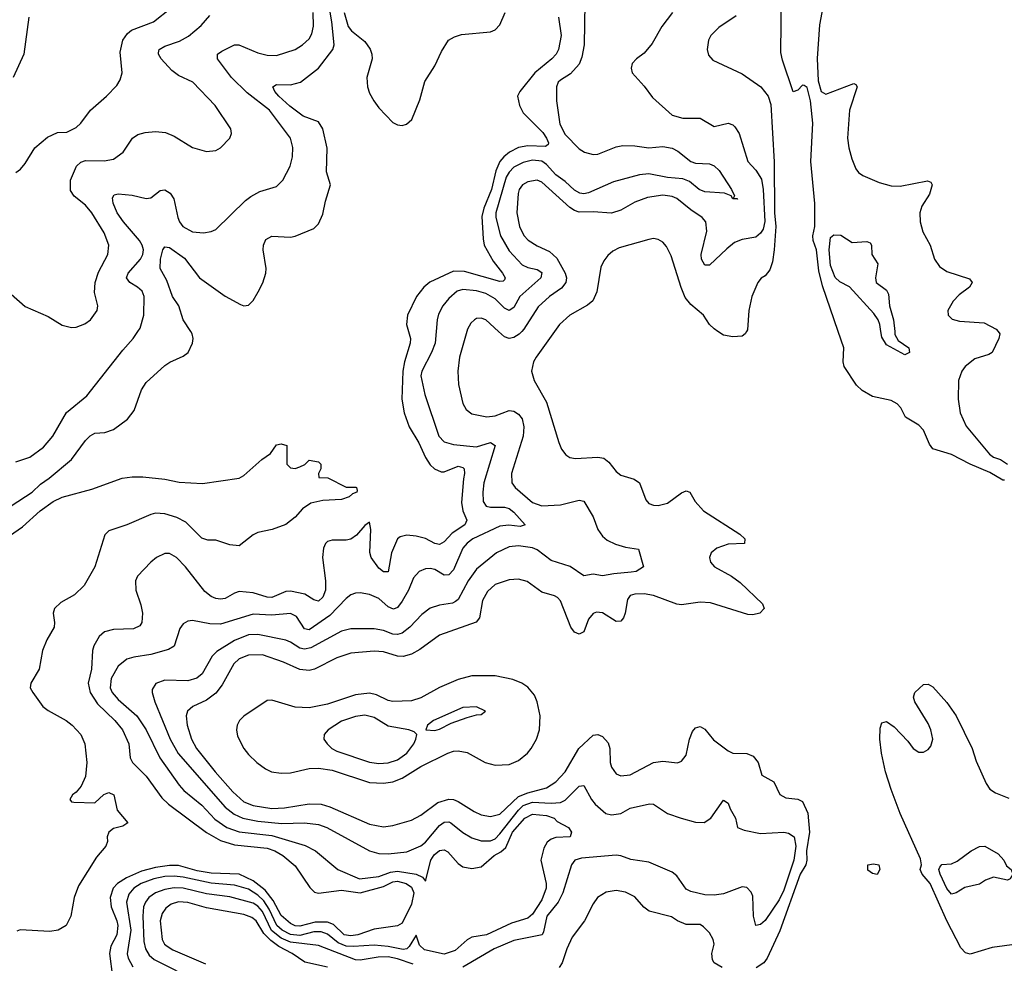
# Model space of a CAD drawing. Header units: inches. Extents: x 1682530 to 1839546, y 640742 to 791647.
# Tile 388 of 656: x 1750607 to 1754837, y 737287 to 741338. Entities that reach past the tile are written whole.
import ezdxf

# ---------------------------------------------------------------- set-up
doc = ezdxf.new("R2010")
doc.units = ezdxf.units.IN
doc.header["$MEASUREMENT"] = 0
doc.layers.add('B7753', color=7, linetype='Continuous')
doc.layers.add('B7754', color=7, linetype='Continuous')

msp = doc.modelspace()

# ---------------------------------------------------------------- linework, layer by layer
at = {"layer": 'B7753', "color": 5}
for points, elevation in [([(1750570, 739250.9), (1750660.9, 739310), (1750696, 739344), (1750733.9, 739370), (1750829.9, 739450.1), (1750890, 739531.3), (1750910, 739551.3), (1750930, 739562.8), (1750973.5, 739566.5), (1751010, 739579.1), (1751070, 739623.2), (1751099.1, 739660.9), (1751129.9, 739750.1), (1751150, 739780.3), (1751230, 739854.6), (1751251.6, 739868.4), (1751310, 739893.6), (1751330.5, 739909.5), (1751349.1, 739950), (1751352.1, 739970), (1751348.6, 739990), (1751342.1, 740000)], 620), ([(1750590, 739440.7), (1750650, 739461), (1750710, 739502.9), (1750749.8, 739550), (1750808, 739652), (1750895.7, 739724.3), (1751050, 739920.3), (1751094.2, 739970), (1751115, 740000)], 640), ([(1752277.2, 740000), (1752286, 739970), (1752284.7, 739950), (1752259.5, 739870), (1752253.4, 739830), (1752248.7, 739710), (1752258.9, 739650), (1752280.4, 739590), (1752321.8, 739521.8), (1752350, 739458.6), (1752370, 739427.7), (1752388.4, 739410), (1752417.9, 739397.9), (1752430, 739398), (1752490, 739422.1), (1752510, 739416.3), (1752516.3, 739410), (1752518.4, 739390), (1752513, 739367), (1752505.6, 739265.6), (1752510.1, 739230.1), (1752527.5, 739190), (1752519.5, 739170), (1752465.3, 739134.7), (1752430, 739096.8), (1752410, 739085), (1752390, 739089.2), (1752350, 739110.9), (1752310, 739121.9), (1752270, 739126), (1752242.1, 739117.9), (1752230, 739109.8), (1752204.1, 739050), (1752190, 738967.6), (1752170, 738968.5), (1752150, 738983.2), (1752117, 739030), (1752111, 739051), (1752116.2, 739150), (1752110, 739181.6), (1752090, 739167.6), (1752054.5, 739125.5), (1752030, 739108.7), (1752010, 739103.6), (1751950, 739104.1), (1751930, 739098), (1751920.7, 739090), (1751912.1, 739070), (1751907.8, 739030), (1751920.8, 738930), (1751920.5, 738890), (1751910, 738858.9), (1751890, 738842.4), (1751870, 738847.4), (1751832.5, 738872.5), (1751770, 738885), (1751750, 738884.3), (1751690, 738858.5), (1751670, 738859.4), (1751610, 738878.3), (1751550, 738883), (1751530, 738876.6), (1751490, 738853.5), (1751470, 738850.5), (1751450, 738853.8), (1751430, 738862.2), (1751403.1, 738883.1), (1751318.8, 738990), (1751280.9, 739030), (1751250, 739047.2), (1751230, 739046.8), (1751194.3, 739030), (1751170.8, 739010), (1751113.6, 738950), (1751105, 738930), (1751106.2, 738890), (1751126.9, 738826.9), (1751134, 738790), (1751132.3, 738750), (1751123.7, 738736.3), (1751096.2, 738723.8), (1751010, 738720.5), (1750972, 738710), (1750948.3, 738690), (1750926.2, 738650), (1750920.5, 738630), (1750915.8, 738550), (1750901, 738490), (1750910.1, 738450), (1750941.4, 738401.4), (1751016.1, 738330), (1751049.4, 738289.4), (1751075.7, 738230), (1751082.2, 738170), (1751091.2, 738150), (1751150, 738091), (1751217.5, 737997.5), (1751246.3, 737970), (1751409.6, 737849.6), (1751470, 737815), (1751530, 737795.7), (1751670, 737781.9), (1751703, 737770), (1751737.7, 737750), (1751790, 737706), (1751852.8, 737612.8), (1751873, 737593), (1751890, 737588.2), (1751990, 737602.1), (1752070, 737589.7), (1752170, 737617.3), (1752210, 737637.2), (1752230, 737640.6), (1752267.5, 737630), (1752290, 737614.7), (1752300.8, 737590), (1752290, 737541.7), (1752250, 737459.6), (1752230, 737448.7), (1752130, 737434.5), (1752059.6, 737410), (1752030, 737404.7), (1752001.4, 737410), (1751954.6, 737454.6), (1751930, 737464.6), (1751876.4, 737463.6), (1751810, 737446.5), (1751790, 737448.7), (1751770, 737457.9), (1751730, 737493.1), (1751696.6, 737556.6), (1751661.1, 737601.1), (1751610, 737641.3), (1751550, 737669.4), (1751430, 737673.7), (1751370, 737684.7), (1751290, 737706.6), (1751250, 737707.3), (1751190, 737699.2), (1751130, 737683.5), (1751065.7, 737654.3), (1751026.9, 737630), (1751009.3, 737610), (1750995.3, 737570), (1750999.7, 737530), (1751024.8, 737470), (1751028.9, 737450), (1751023.8, 737410), (1750998.6, 737361.4), (1750993.1, 737330), (1751006, 737230)], 620), ([(1752396.3, 740000), (1752392.2, 739950), (1752376.4, 739910), (1752333.9, 739830), (1752330.8, 739810), (1752347.6, 739730), (1752407.3, 739550), (1752430, 739526.1), (1752470, 739515.1), (1752570, 739504.4), (1752630, 739522.7), (1752649.1, 739510), (1752601.5, 739350), (1752596, 739310), (1752597.7, 739270), (1752610.5, 739250), (1752630, 739245.8), (1752690, 739246.3), (1752710, 739239.6), (1752730, 739224.6), (1752778.7, 739170), (1752757.7, 739162.3), (1752708.3, 739168.3), (1752670, 739163.6), (1752554.2, 739110), (1752528.9, 739091.1), (1752510, 739069.8), (1752470, 738976.5), (1752450, 738955.4), (1752430, 738953.3), (1752390, 738977.5), (1752370, 738981.7), (1752350, 738980.6), (1752323.1, 738970), (1752298.3, 738941.7), (1752278, 738890), (1752250, 738842.7), (1752230, 738815), (1752212.2, 738807.8), (1752190, 738817.9), (1752150, 738854), (1752110, 738870.6), (1752070, 738878.4), (1752050, 738876.8), (1752030, 738868.9), (1752010, 738853.6), (1751939.3, 738780.7), (1751850, 738719.7), (1751830, 738722.8), (1751796.9, 738776.9), (1751770, 738788.7), (1751690, 738781.8), (1751610, 738786.7), (1751470, 738743.4), (1751424.2, 738744.2), (1751350, 738759.2), (1751330, 738756.9), (1751310, 738744.2), (1751295.3, 738724.7), (1751270, 738648.5), (1751245.9, 738634.1), (1751170, 738612.5), (1751098, 738602), (1751067, 738593), (1751030, 738563.4), (1751000.3, 738510), (1750996.1, 738470), (1751004, 738450), (1751030, 738419.6), (1751110.1, 738350.1), (1751150, 738289.3), (1751209.6, 738170), (1751292.7, 738052.7), (1751312.9, 738030), (1751390, 737965.7), (1751445.6, 737905.6), (1751496.3, 737870), (1751550, 737852.1), (1751690, 737836.3), (1751833.5, 737793.5), (1751878.2, 737770), (1751973.1, 737690), (1752066.7, 737650), (1752150, 737660.2), (1752200.6, 737679.4), (1752230, 737683.1), (1752310.1, 737670.1), (1752336.9, 737656.9), (1752350, 737639.6), (1752373.1, 737730), (1752387.3, 737752.7), (1752410, 737771.4), (1752430, 737774.2), (1752445.9, 737765.9), (1752490, 737716.2), (1752510, 737701.7), (1752550, 737695.1), (1752590, 737702), (1752644.9, 737750), (1752674.6, 737765.4), (1752695.6, 737784.4), (1752724, 737850), (1752776.8, 737910), (1752810, 737928.1), (1752870, 737921.5), (1752902.4, 737910), (1752916.5, 737896.5), (1752964, 737870), (1752978, 737850), (1752972, 737830), (1752910, 737826.9), (1752890, 737820.8), (1752873.1, 737806.9), (1752858.4, 737781.6), (1752845.2, 737730), (1752868.2, 737630), (1752868.3, 737610), (1752850, 737559.9), (1752810, 737498.3), (1752790, 737480.7), (1752720.4, 737459.6), (1752612.6, 737410), (1752550, 737399.9), (1752530, 737388), (1752477.4, 737342.6), (1752430, 737326.9), (1752345.4, 737345.4), (1752325.2, 737365.2), (1752310, 737408.6), (1752280.2, 737359.8), (1752270.1, 737349.9), (1752253.8, 737346.2), (1752190, 737359.4), (1752130, 737365.7), (1752040.4, 737359.6), (1752010, 737361.6), (1751975.6, 737375.6), (1751930, 737412.1), (1751902.8, 737422.8), (1751870, 737422.4), (1751810, 737407.1), (1751770, 737411.1), (1751734.9, 737430), (1751711.2, 737450), (1751679.2, 737519.2), (1751655.7, 737555.7), (1751630, 737580.6), (1751590, 737605.3), (1751530, 737622.2), (1751430, 737631.1), (1751310, 737657.8), (1751270, 737662.2), (1751230, 737660.2), (1751183.8, 737650), (1751129.5, 737630), (1751097.1, 737610), (1751075.9, 737584.1), (1751065.8, 737550), (1751084.8, 737430), (1751068.7, 737328.7), (1751072.5, 737310), (1751092.5, 737272.5)], 640), ([(1752527.4, 740000), (1752496.6, 739890), (1752489.2, 739830), (1752492.1, 739772.1), (1752510.2, 739690.2), (1752524.6, 739664.6), (1752550, 739646.7), (1752613.5, 739633.5), (1752650, 739637.3), (1752710, 739661), (1752730, 739658.5), (1752750, 739645.5), (1752765.4, 739625.4), (1752773.4, 739590), (1752770.1, 739549.9), (1752719.5, 739390), (1752721.4, 739350), (1752735, 739330), (1752810, 739265.5), (1752850, 739251.7), (1752930, 739255.4), (1753010, 739276.2), (1753030, 739271.8), (1753070, 739203.8), (1753090.1, 739150), (1753110, 739121.5), (1753130, 739104.6), (1753166.4, 739086.4), (1753210, 739073.3), (1753265.1, 739065.1), (1753286.4, 738990), (1753254.9, 738970), (1753233.8, 738966.2), (1753159.8, 738960.2), (1753110, 738951.1), (1753070, 738957.9), (1753030, 738951.6), (1752971.2, 738991.2), (1752890, 739017), (1752830, 739062.2), (1752810, 739071.3), (1752750, 739079.7), (1752710, 739075.6), (1752655.5, 739050), (1752570, 738980.2), (1752534.1, 738930), (1752490.1, 738849.9), (1752479.4, 738840.6), (1752466.4, 738833.6), (1752410, 738825.2), (1752370, 738812.2), (1752334.4, 738785.6), (1752283, 738730), (1752250, 738704.6), (1752230, 738699), (1752210, 738700.6), (1752170, 738716.2), (1752130, 738724), (1752030, 738723.8), (1751990, 738713.3), (1751858.4, 738641.6), (1751830, 738636.2), (1751810, 738640.8), (1751770, 738666.7), (1751750, 738674.3), (1751630, 738698.9), (1751590, 738697.7), (1751530, 738672.9), (1751453.7, 738626.3), (1751434.5, 738605.5), (1751390.9, 738530), (1751368.6, 738511.4), (1751330, 738500.2), (1751230, 738502.9), (1751191.7, 738488.3), (1751176.4, 738463.6), (1751175.6, 738450), (1751187.6, 738410), (1751253.8, 738250), (1751288.2, 738188.2), (1751490, 737958.1), (1751527.8, 737927.8), (1751566.2, 737910), (1751630, 737898.2), (1751732.7, 737887.3), (1751830.1, 737890.1), (1751890, 737883.6), (1751925.8, 737870), (1752110, 737770.8), (1752150, 737759.2), (1752190, 737756.8), (1752270, 737766.4), (1752330, 737791.5), (1752350, 737807.3), (1752410, 737878.8), (1752430, 737893.9), (1752450, 737894.8), (1752459.2, 737890), (1752510, 737849.4), (1752550, 737826), (1752590, 737813.3), (1752630, 737813.5), (1752650, 737822.5), (1752670, 737843.7), (1752750, 737945.4), (1752770, 737964.2), (1752810, 737979.2), (1752890, 737974.7), (1752930, 737978.2), (1752950, 737988.1), (1753010, 738048.6), (1753030, 738050.2), (1753063.7, 737990), (1753079.8, 737970), (1753125.6, 737930), (1753150, 737924.2), (1753189.7, 737930), (1753230, 737952.9), (1753312.7, 737972.7), (1753330, 737970.9), (1753390, 737930.9), (1753448.4, 737910), (1753510, 737893.2), (1753547.6, 737892.4), (1753576.2, 737910), (1753630, 737988.4), (1753650, 737974.8), (1753658.5, 737950), (1753682.6, 737910), (1753690.3, 737870), (1753718.8, 737858.8), (1753790, 737844.2), (1753890, 737850.1), (1753910, 737845.7), (1753933.8, 737830), (1753940.8, 737790), (1753932, 737730), (1753890, 737601.7), (1753870, 737560.2), (1753810, 737470.9), (1753790, 737453.3), (1753770, 737449.8), (1753758.8, 737490), (1753755.8, 737575.8), (1753750, 737593.3), (1753730, 737612.3), (1753710, 737615.6), (1753630, 737585.9), (1753590, 737580.5), (1753550, 737581.5), (1753490, 737595.2), (1753470, 737605.7), (1753430, 737662.3), (1753410, 737678.8), (1753310, 737721.4), (1753232.4, 737732.4), (1753190, 737749.4), (1753170, 737751.4), (1753020.5, 737739.5), (1752992.2, 737730), (1752977.2, 737710), (1752940.8, 737590), (1752919.8, 737550), (1752872, 737490), (1752857.5, 737422.5), (1752850.8, 737409.2), (1752730, 737385.2), (1752645.3, 737350), (1752510, 737270.6)], 660), ([(1752905, 740000), (1752825.8, 739890), (1752814.9, 739870), (1752806.3, 739830), (1752816.5, 739790), (1752870, 739695.8), (1752922.7, 739522.7), (1752935, 739495), (1752953, 739470), (1752970, 739459.5), (1752995.1, 739455.1), (1753090, 739460.9), (1753115.7, 739455.7), (1753138.5, 739438.5), (1753170, 739398.7), (1753190, 739382.6), (1753246.5, 739366.5), (1753270, 739350.4), (1753297, 739277), (1753310, 739262), (1753330, 739254.9), (1753350, 739252.4), (1753390, 739262.4), (1753450, 739307), (1753470, 739315.8), (1753486, 739310), (1753508.7, 739270), (1753544.9, 739230), (1753701.3, 739130), (1753722.4, 739110), (1753721, 739090), (1753650, 739086.2), (1753601.1, 739070), (1753577.4, 739050), (1753570.3, 739030), (1753574.6, 739010), (1753592, 738990), (1753665.3, 738950), (1753701.7, 738921.7), (1753798, 738830), (1753804.9, 738810), (1753786, 738790), (1753756.1, 738783.9), (1753735.1, 738784.9), (1753574.6, 738834.6), (1753530, 738837.5), (1753450, 738826.3), (1753430, 738829.1), (1753330, 738866.1), (1753290, 738873.9), (1753250, 738872.9), (1753230, 738866.6), (1753218, 738850), (1753208.6, 738790), (1753201.2, 738770), (1753190, 738756.8), (1753170, 738754.8), (1753110, 738792.3), (1753084.9, 738795.1), (1753070, 738789.8), (1753050, 738765.4), (1753030.1, 738709.9), (1753010, 738700.6), (1752990, 738709.1), (1752974.7, 738730), (1752930, 738844.2), (1752917.4, 738857.4), (1752905, 738865), (1752850, 738880.3), (1752786.8, 738926.8), (1752750, 738936.8), (1752710, 738934), (1752650, 738913.6), (1752616.2, 738883.8), (1752595.3, 738844.7), (1752582.6, 738770), (1752568.6, 738751.4), (1752410, 738695.9), (1752325.7, 738634.3), (1752290, 738614), (1752254.9, 738605.1), (1752230, 738605.7), (1752170, 738624.1), (1752130, 738627.9), (1752030, 738618.9), (1751970, 738599.4), (1751873.2, 738550), (1751850, 738544), (1751810, 738548.6), (1751740.7, 738580.7), (1751650, 738612.1), (1751590, 738610.4), (1751550, 738594.2), (1751527.2, 738572.8), (1751477.2, 738482.8), (1751450, 738446.5), (1751410, 738416.7), (1751350.3, 738390), (1751328.3, 738370), (1751321.8, 738350), (1751327.1, 738310), (1751345.6, 738250), (1751367.2, 738210), (1751446.5, 738110), (1751523.3, 738023.3), (1751570, 737981.1), (1751610, 737964.2), (1751690, 737952.7), (1751744.7, 737955.3), (1751850, 737972.3), (1751901.6, 737970), (1751938.7, 737958.7), (1752110, 737884.2), (1752170, 737873.2), (1752210, 737879.6), (1752290, 737901.9), (1752330, 737922.8), (1752402.8, 737977.2), (1752450, 737991.8), (1752470, 737990.1), (1752490, 737982), (1752558.8, 737938.8), (1752590, 737924.6), (1752630, 737917.7), (1752670, 737927), (1752750, 738003.4), (1752790, 738019.9), (1752870, 738041.3), (1752910, 738066.3), (1752950, 738110.1), (1753009.7, 738210.3), (1753070, 738267.1), (1753090, 738270.2), (1753110, 738261.4), (1753134.4, 738234.4), (1753142, 738210), (1753143.5, 738150), (1753149.1, 738130), (1753170, 738101.3), (1753190, 738091.7), (1753230, 738096.9), (1753330, 738150.2), (1753370, 738154.9), (1753432.6, 738147.4), (1753450, 738155.5), (1753470, 738180.7), (1753483.7, 738250), (1753497.3, 738282.7), (1753510, 738297.7), (1753530, 738304.4), (1753550, 738292.6), (1753587.3, 738247.3), (1753650, 738199.7), (1753670, 738189.2), (1753730, 738188.6), (1753757.3, 738177.3), (1753779.7, 738150), (1753795.8, 738095.8), (1753846.7, 738066.7), (1753872.4, 738012.4), (1753897.8, 737997.8), (1753950, 737991.5), (1753970, 737982.3), (1753992.1, 737932.1), (1753999.9, 737850), (1753987.5, 737770), (1753988.5, 737730), (1753983.6, 737710), (1753960.3, 737670), (1753873.1, 737426.9), (1753818.4, 737310), (1753804.4, 737290), (1753771.4, 737268.6)], 680), ([(1752763.6, 740000), (1752752, 739988), (1752730, 739973.7), (1752710, 739969.9), (1752690, 739976.5), (1752664.4, 740000)], 660), ([(1753729.7, 740000), (1753723.8, 739990), (1753710, 739979.7), (1753670, 739976.4), (1753630, 739983.5), (1753606.1, 740000)], 680), ([(1754837.7, 739362.3), (1754830, 739361.1), (1754774.6, 739394.6), (1754690, 739430.5), (1754610, 739472.2), (1754530, 739496.8), (1754515.7, 739515.7), (1754490, 739576.8), (1754470, 739598), (1754412.1, 739632.1), (1754391.7, 739671.7), (1754376.4, 739690), (1754350, 739703.5), (1754270, 739720.6), (1754226, 739746), (1754201.1, 739770), (1754149, 739849), (1754144.5, 739870), (1754148, 739930), (1754123.7, 740000)], 680), ([(1754365.8, 740000), (1754367.1, 739987.1), (1754380.9, 739960.9), (1754426, 739930), (1754430, 739909.4), (1754410, 739899.7), (1754330, 739942), (1754310, 739976), (1754306.6, 740000)], 660), ([(1754809.7, 740000), (1754817.5, 739990), (1754813.6, 739970), (1754785.2, 739910), (1754770, 739900.6), (1754710, 739882.9), (1754669.2, 739850), (1754654.2, 739830), (1754639.7, 739790), (1754638.6, 739710), (1754647.5, 739650), (1754672.9, 739592.9), (1754773.6, 739473.6), (1754790, 739460.7), (1754820.5, 739450), (1754850.4, 739430)], 680), ([(1750544.8, 739110), (1750618.7, 739161.3), (1750695.4, 739230), (1750751, 739270), (1750790, 739288.8), (1750917.6, 739322.4), (1751046.9, 739370), (1751090, 739375.6), (1751135.5, 739375.5), (1751230, 739366), (1751292.7, 739352.7), (1751392.9, 739347.1), (1751549.4, 739370.6), (1751570, 739381), (1751647, 739450), (1751684.2, 739475.8), (1751710, 739513), (1751730, 739518), (1751754, 739510), (1751754, 739430), (1751770, 739414), (1751790, 739412), (1751810, 739418.8), (1751831.4, 739428.6), (1751850, 739446.8), (1751890, 739441), (1751901, 739430), (1751901, 739410), (1751891.3, 739390), (1751892.7, 739372.7), (1751931.1, 739371.1), (1752010, 739331.3), (1752051.1, 739331.1), (1752054, 739330), (1752056.8, 739316.8), (1752055.5, 739310), (1752036.5, 739303.5), (1752022.8, 739290), (1751990, 739278.4), (1751910, 739274.5), (1751857.8, 739262.2), (1751821.4, 739238.6), (1751790, 739202.4), (1751750, 739172), (1751691.3, 739150), (1751630, 739137), (1751610, 739126.6), (1751550, 739079.6), (1751510, 739083.8), (1751450, 739104.2), (1751415.8, 739104.2), (1751390, 739112.1), (1751320.7, 739180.7), (1751281.5, 739201.5), (1751230, 739217.2), (1751190, 739219.3), (1751170, 739214.8), (1751067.7, 739170), (1750990, 739144.8), (1750972.4, 739127.6), (1750930, 738989.6), (1750884.6, 738910), (1750843.1, 738870), (1750783.3, 738836.7), (1750756.3, 738810), (1750751.1, 738790), (1750757.1, 738750), (1750755.3, 738730), (1750724.2, 738675.8), (1750705.6, 738630), (1750690.1, 738550), (1750654.6, 738490), (1750652.8, 738470), (1750663.1, 738450), (1750706.9, 738390), (1750730, 738372.6), (1750807.1, 738330), (1750832.8, 738310), (1750870, 738270.2), (1750887.2, 738230), (1750896.1, 738150), (1750890.1, 738089.9), (1750871.4, 738048.6), (1750850, 738022.3), (1750833.7, 738010), (1750822.6, 737990), (1750830, 737981.3), (1750839.5, 737979.5), (1750930, 737976.2), (1750968.2, 738011.8), (1750990, 738020.7), (1751011.2, 738010), (1751025.3, 737945.3), (1751071.7, 737890), (1751050, 737876), (1751010, 737866.6), (1750990.4, 737850), (1750983.6, 737830), (1750984.6, 737810), (1750977, 737790), (1750936.5, 737743.5), (1750859.5, 737620.5), (1750841.1, 737570), (1750827.1, 737490), (1750806.5, 737450), (1750771.7, 737430), (1750736.5, 737423.5), (1750609, 737431), (1750595.3, 737424.7)], 580), ([(1754890.2, 737369.8), (1754784.6, 737355.4), (1754690, 737326.5), (1754670, 737332.5), (1754650, 737353.6), (1754590, 737470), (1754518.7, 737630), (1754483.4, 737670), (1754475.9, 737690), (1754481.1, 737710), (1754476.2, 737736.2), (1754390, 737930.8), (1754350, 738034), (1754326.4, 738110), (1754309, 738190), (1754302, 738250), (1754303.4, 738296.6), (1754310, 738319.1), (1754330, 738325.3), (1754362.9, 738302.9), (1754421.7, 738241.7), (1754444.9, 738210), (1754470, 738193.4), (1754490, 738193.4), (1754510, 738204.9), (1754521, 738219), (1754529.6, 738250), (1754521.6, 738290), (1754510, 738317.2), (1754451.8, 738410), (1754447.3, 738430), (1754452.3, 738450), (1754490, 738484.9), (1754510, 738486), (1754530, 738474.9), (1754590, 738407.7), (1754630, 738350.2), (1754698.4, 738210), (1754715.7, 738155.7), (1754759, 738059), (1754775.2, 738035.2), (1754799, 738019), (1754856.7, 737996.7)], 680), ([(1752296.9, 737283.1), (1752230, 737306.9), (1752190, 737314.8), (1752146.8, 737313.2), (1752070, 737300.5), (1752050, 737302.4), (1751890, 737364.5), (1751770, 737378), (1751730, 737395.9), (1751688.2, 737428.2), (1751650, 737509.9), (1751630, 737532.3), (1751610, 737545.6), (1751510, 737572.9), (1751410, 737585.9), (1751310, 737610.4), (1751270, 737612), (1751230, 737604.9), (1751191, 737590), (1751162.1, 737570), (1751146.9, 737550), (1751139.5, 737530), (1751135.8, 737490), (1751141.1, 737381.1), (1751147.3, 737350), (1751162.9, 737322.9), (1751184.1, 737304.1), (1751370, 737211)], 660), ([(1753624.7, 737270), (1753589.7, 737290), (1753582.9, 737302.9), (1753580.4, 737330), (1753589.7, 737370), (1753586, 737390), (1753570, 737418), (1753544.2, 737444.2), (1753530, 737453.3), (1753470, 737454.3), (1753432.3, 737470), (1753407.2, 737487.2), (1753310.9, 737510.9), (1753288.8, 737528.8), (1753250, 737572.8), (1753210, 737592.3), (1753170, 737600.4), (1753126.8, 737593.2), (1753088.9, 737570), (1753070, 737542.9), (1753033.8, 737470), (1752980.8, 737399.2), (1752957.1, 737350), (1752937, 737290), (1752924, 737270)], 680), ([(1751930, 737270.4), (1751832.1, 737292.1), (1751777.5, 737330), (1751719.7, 737359.7), (1751685.4, 737385.4), (1751655.5, 737415.5), (1751622.8, 737470), (1751604.6, 737484.6), (1751570, 737497.3), (1751410, 737526), (1751330, 737548.1), (1751290, 737551.3), (1751258.3, 737541.7), (1751235.2, 737524.8), (1751218.8, 737501.2), (1751211, 737470), (1751219.6, 737390), (1751229.5, 737370), (1751240.6, 737360.6), (1751265.5, 737345.5), (1751405, 737285)], 680)]:
    msp.add_lwpolyline(points, dxfattribs=dict(at, elevation=elevation))
for points, elevation in [([(1752550, 738522.2), (1752490, 738506.3), (1752410, 738471.4), (1752330, 738427.3), (1752290, 738413.9), (1752210, 738411), (1752190, 738415.9), (1752140.4, 738440.4), (1752110, 738446.6), (1752050, 738439.5), (1751930, 738399.7), (1751850, 738384.7), (1751790, 738386.8), (1751690, 738417.2), (1751670, 738415.6), (1751570, 738348.7), (1751551.3, 738330), (1751541.5, 738310), (1751538.7, 738290), (1751542.2, 738262.2), (1751570, 738209.3), (1751590, 738183.5), (1751625.4, 738150), (1751662.7, 738122.7), (1751688.9, 738110), (1751730, 738104.2), (1751770, 738104.6), (1751850, 738124.1), (1751890, 738125.5), (1751950, 738116.2), (1752110, 738063.1), (1752170, 738060.1), (1752210, 738066), (1752250, 738081.6), (1752330, 738132), (1752446.2, 738190), (1752470, 738197.7), (1752490, 738199.6), (1752530, 738192.2), (1752607.2, 738150), (1752650, 738138.1), (1752710, 738141.5), (1752750, 738158.1), (1752788.4, 738190), (1752804.5, 738210), (1752827.3, 738250), (1752839.5, 738290), (1752842.5, 738350), (1752830.6, 738410), (1752818.2, 738438.2), (1752790, 738472.7), (1752763.5, 738490), (1752726.2, 738506.2), (1752650, 738521.3)], 720), ([(1752569.2, 738389.2), (1752510, 738386), (1752384.4, 738330), (1752359.3, 738310), (1752351.3, 738290), (1752390, 738287.1), (1752410, 738292), (1752461, 738319), (1752530, 738343.1), (1752570, 738354.8), (1752590, 738356), (1752608.7, 738370)], 740), ([(1752090, 738352.5), (1752050, 738346.7), (1751990, 738327.5), (1751932.6, 738290), (1751915.6, 738270), (1751914, 738250), (1751927.9, 738230), (1751948.5, 738210), (1751970, 738198.2), (1752110, 738151.1), (1752150, 738145.3), (1752190, 738147.8), (1752230, 738161.3), (1752270.5, 738190), (1752299.8, 738230), (1752308.6, 738250), (1752312.7, 738270), (1752301.7, 738281.7), (1752279, 738290), (1752190, 738305.6), (1752130, 738342.3)], 740), ([(1754850, 737644.8), (1754790, 737657.6), (1754755.8, 737644.2), (1754730, 737626.8), (1754667.1, 737612.9), (1754630, 737589.6), (1754610, 737584.7), (1754590, 737608.5), (1754560.9, 737670), (1754555.9, 737690), (1754559.3, 737700.7), (1754568.2, 737711.8), (1754610, 737714.4), (1754634.6, 737725.4), (1754694.5, 737770), (1754730, 737789.2), (1754753, 737790), (1754810, 737756.9), (1754835.2, 737730), (1754846.5, 737706.5), (1754865.5, 737690), (1754873, 737670), (1754862, 737650)], 660), ([(1754290, 737668.6), (1754270, 737673.1), (1754250, 737687.4), (1754249.9, 737710), (1754274.3, 737714.3), (1754297.7, 737710), (1754302.7, 737690)], 680)]:
    msp.add_lwpolyline(points, close=True, dxfattribs=dict(at, elevation=elevation))
at = {"layer": 'B7754', "color": 5}
for points, elevation in [([(1754103, 741637), (1754043.3, 741316.7), (1754032.3, 741172.3), (1754036.4, 741076.4), (1754050.3, 741030.3), (1754070, 741018.4), (1754190, 741064.9), (1754199.6, 741059.6), (1754204.9, 741050), (1754171.4, 740950), (1754163.6, 740830), (1754168.6, 740788.6), (1754181.6, 740741.6), (1754198.2, 740698.2), (1754210, 740682.4), (1754229.2, 740669.2), (1754299.8, 740639.8), (1754350, 740625), (1754390, 740624.4), (1754507.4, 740647.4), (1754520.7, 740640.7), (1754526.3, 740630), (1754515.3, 740590), (1754482.2, 740537.8), (1754473.6, 740510), (1754475.1, 740470), (1754487.4, 740427.4), (1754517.5, 740370), (1754536.2, 740310), (1754558.7, 740278.7), (1754590, 740256.9), (1754686.6, 740226.6), (1754698.3, 740210), (1754687.2, 740190), (1754643.1, 740156.9), (1754617.4, 740130), (1754594.4, 740090), (1754594.9, 740070), (1754613.1, 740053.1), (1754644.6, 740044.6), (1754750, 740037.3), (1754802, 740010), (1754809.7, 740000)], 680), ([(1754123.7, 740000), (1754055.7, 740195.7), (1754040.6, 740260.6), (1754029.9, 740350), (1754015.2, 740390), (1754014.1, 740410), (1754023.1, 740450), (1754022.9, 740550), (1754005.8, 740730), (1754014.6, 740894.6), (1754004.5, 740990), (1753990, 741048), (1753976.4, 741056.4), (1753970, 741058), (1753950, 741035.3), (1753930, 741028.7), (1753884.1, 741164.1), (1753877, 741197), (1753880.2, 741450)], 680), ([(1753034.9, 741410), (1753032.1, 741230), (1753022.3, 741177.7), (1753010, 741147.1), (1752973.5, 741106.5), (1752930, 741079.2), (1752920.8, 741070), (1752912.6, 741050), (1752913, 740990), (1752927, 740890), (1752950, 740845.5), (1753010, 740784.6), (1753033.1, 740770), (1753070, 740760.1), (1753090, 740761.6), (1753170, 740792.9), (1753197.9, 740797.9), (1753250, 740797.6), (1753310, 740787.8), (1753370, 740794.3), (1753410, 740786.5), (1753434.6, 740774.6), (1753490, 740729.4), (1753510, 740723), (1753570, 740719.5), (1753591, 740711), (1753611.7, 740691.7), (1753664.2, 740610), (1753677.1, 740582.9), (1753671.3, 740571.3), (1753688.7, 740571.3), (1753690, 740568), (1753670, 740569.6), (1753662.9, 740582.9), (1753634.2, 740594.2), (1753550, 740599.6), (1753526.5, 740610), (1753484, 740644), (1753455.8, 740655.8), (1753390, 740661.7), (1753310, 740677.3), (1753270, 740672.7), (1753157.3, 740642.7), (1753050, 740595.2), (1753030, 740591.4), (1753014, 740594), (1752990, 740606.3), (1752950, 740643.5), (1752910, 740672.4), (1752870, 740716.2), (1752850, 740730.9), (1752810, 740735), (1752770, 740725.6), (1752730, 740704.9), (1752710, 740684.4), (1752697.2, 740662.8), (1752652.8, 740510), (1752652, 740490), (1752672.4, 740410), (1752710, 740346.3), (1752765.5, 740285.5), (1752790, 740274.9), (1752830, 740265.9), (1752850, 740252.6), (1752846.1, 740230), (1752755.2, 740150), (1752730, 740102.3), (1752710, 740089.9), (1752690, 740100.2), (1752650, 740140.1), (1752610, 740163.5), (1752570, 740174.2), (1752510, 740180.2), (1752486.6, 740173.4), (1752450, 740142.2), (1752424.6, 740110), (1752406.3, 740073.7), (1752400.5, 740050), (1752396.3, 740000)], 640), ([(1750590, 740682.8), (1750610, 740697.3), (1750630, 740720.7), (1750672.1, 740787.9), (1750726.5, 740833.5), (1750770, 740854.4), (1750810, 740856.3), (1750850, 740875.3), (1750870, 740893.7), (1750911, 740950), (1750979.6, 741010), (1751023.7, 741056.3), (1751039.1, 741080.9), (1751046.9, 741110), (1751038.6, 741198.6), (1751050, 741251.3), (1751070, 741279.7), (1751087.1, 741292.9), (1751181.3, 741330), (1751258.3, 741390)], 680), ([(1751115, 740000), (1751125.2, 740014.8), (1751141.1, 740070), (1751141.6, 740150), (1751132.6, 740172.6), (1751113.3, 740190), (1751079.8, 740210), (1751065.7, 740230), (1751072.7, 740250), (1751126.7, 740310), (1751136.2, 740330), (1751138.8, 740350), (1751133.7, 740370), (1751121.4, 740390), (1751053.4, 740470), (1751026, 740510), (1751009, 740551), (1751006.5, 740573.5), (1751012.7, 740587.3), (1751030, 740591.2), (1751090, 740584.7), (1751150, 740570.2), (1751170, 740574.4), (1751210, 740605.8), (1751230, 740608.2), (1751254.1, 740594.1), (1751269.3, 740570), (1751285.8, 740490), (1751293.4, 740470), (1751308.4, 740450), (1751350, 740428.1), (1751396.2, 740423.8), (1751430, 740429.1), (1751450, 740438), (1751577.7, 740562.3), (1751600.5, 740579.5), (1751639.1, 740600.9), (1751710, 740622.7), (1751736.8, 740650), (1751768.5, 740710), (1751779.3, 740750), (1751780.3, 740790), (1751769.8, 740830), (1751679.5, 740950), (1751584, 741024), (1751517.2, 741090), (1751456.8, 741170), (1751456.3, 741190), (1751475.9, 741204.1), (1751530, 741230.3), (1751548.7, 741231.3), (1751630, 741196.6), (1751670, 741186), (1751710, 741184.7), (1751790, 741211.1), (1751822.6, 741230), (1751850, 741257), (1751862.3, 741277.7), (1751869.2, 741310.8), (1751868, 741370)], 640), ([(1751342.1, 740000), (1751309.9, 740050), (1751291.4, 740110), (1751264.2, 740150), (1751238.7, 740218.7), (1751210.5, 740270), (1751212.3, 740310), (1751222.3, 740350), (1751230, 740362.9), (1751250, 740360.1), (1751315.3, 740315.3), (1751379.7, 740230), (1751490, 740151.4), (1751555.6, 740115.6), (1751570, 740110.4), (1751590, 740112.7), (1751610, 740132.7), (1751632.1, 740170), (1751651.3, 740208.7), (1751664.8, 740250), (1751666, 740270), (1751653.6, 740350), (1751655.1, 740370), (1751665.1, 740394.9), (1751690.9, 740409.1), (1751770, 740404.7), (1751790, 740409), (1751870, 740441.8), (1751890, 740462), (1751910, 740503.2), (1751920.8, 740559.2), (1751941.6, 740630), (1751925.3, 740685.3), (1751927.3, 740787.3), (1751909.9, 740870), (1751890, 740900.1), (1751824.4, 740924.4), (1751767.5, 740967.5), (1751720.1, 741010), (1751702.6, 741030), (1751694.2, 741050), (1751710, 741059.6), (1751770, 741059), (1751813.5, 741070), (1751890, 741130.7), (1751951.7, 741210), (1751957.3, 741230), (1751948.6, 741330), (1751939.1, 741379.1)], 620), ([(1752000.4, 741370), (1752018.3, 741310), (1752033, 741290), (1752090, 741245.1), (1752112.1, 741212.1), (1752120.3, 741190), (1752121.5, 741170), (1752098.7, 741090), (1752101.8, 741050), (1752110, 741023.7), (1752127.7, 740990), (1752150, 740960.2), (1752210, 740897.6), (1752230, 740886.7), (1752250, 740883.7), (1752269, 740890), (1752291.3, 740910), (1752325.7, 740994.3), (1752346.9, 741073.1), (1752390, 741140.9), (1752418.7, 741201.3), (1752449.8, 741250), (1752475, 741265), (1752505.4, 741274.6), (1752630, 741285.8), (1752650, 741295.2), (1752670, 741316.6), (1752692.7, 741370)], 620), ([(1753411.3, 741370), (1753365.1, 741310), (1753324.3, 741235.7), (1753290, 741195.4), (1753256.3, 741170), (1753238.8, 741150), (1753234, 741130), (1753238.8, 741110), (1753290, 741053), (1753325.1, 741005.1), (1753410, 740928.8), (1753456.2, 740916.2), (1753530, 740915.8), (1753590, 740880.3), (1753650, 740894.9), (1753670, 740887.7), (1753678.5, 740878.5), (1753697.1, 740850), (1753735.2, 740730), (1753770, 740693.2), (1753794, 740654), (1753801.1, 740610), (1753808.1, 740471.9), (1753800.2, 740439.8), (1753790, 740422.6), (1753770, 740404.7), (1753710, 740395.5), (1753678.4, 740381.6), (1753644.5, 740355.5), (1753570, 740284.4), (1753550, 740285.1), (1753535.9, 740310), (1753534.9, 740330), (1753559.5, 740430), (1753555.1, 740470), (1753538.3, 740490), (1753490, 740521.8), (1753430, 740570.4), (1753410, 740579.2), (1753370, 740584.6), (1753304.3, 740575.7), (1753250, 740555.4), (1753190, 740520.3), (1753150, 740507.5), (1753070, 740513.6), (1753010, 740512.7), (1752990, 740518.7), (1752970, 740531.7), (1752850, 740640.9), (1752830, 740649.2), (1752790, 740642.8), (1752766.8, 740630), (1752752.3, 740610), (1752747.7, 740592.3), (1752742.5, 740510), (1752753.5, 740450), (1752772.3, 740412.3), (1752791.5, 740391.5), (1752830, 740367.2), (1752883.4, 740343.4), (1752915.2, 740315.2), (1752950.7, 740250), (1752955.5, 740230), (1752953.1, 740210), (1752934.2, 740185.8), (1752883.5, 740150), (1752833.9, 740106.1), (1752773.1, 740010), (1752763.6, 740000)], 660), ([(1750570, 740160.8), (1750630, 740107.2), (1750730, 740064.6), (1750790, 740027.2), (1750830, 740016.5), (1750850, 740018), (1750887.6, 740032.4), (1750911.3, 740050), (1750940.5, 740090), (1750942.4, 740110), (1750927.9, 740167.9), (1750931.9, 740210), (1750945, 740255), (1750985.8, 740330), (1750989.8, 740370), (1750970, 740423.5), (1750916.8, 740510), (1750890, 740542.8), (1750840.7, 740580.7), (1750825.8, 740605.8), (1750826, 740650), (1750851.6, 740710), (1750870, 740726.8), (1750890, 740734.5), (1750970, 740732.4), (1751010, 740740.2), (1751051.1, 740770), (1751091.3, 740830), (1751114.6, 740845.4), (1751145.8, 740854.2), (1751190, 740859), (1751233.9, 740853.9), (1751270, 740838), (1751350, 740790.2), (1751410, 740772.7), (1751450, 740777.4), (1751470, 740788.9), (1751509.6, 740830), (1751517.4, 740850), (1751514, 740870), (1751446.4, 740970), (1751351.3, 741070), (1751290, 741098.4), (1751260.2, 741120.2), (1751215.5, 741170), (1751202.8, 741190), (1751203.6, 741196.4), (1751206.2, 741210), (1751230, 741225.2), (1751294, 741246), (1751331.7, 741268.3), (1751386.4, 741313.6), (1751424.1, 741355.9)], 660), ([(1750646.7, 741350), (1750625.2, 741190), (1750579.8, 741090)], 680), ([(1752921.1, 741350), (1752932.8, 741270), (1752921.6, 741210), (1752911.1, 741190), (1752892.9, 741170), (1752819.8, 741110), (1752755.6, 741030), (1752746.2, 741010), (1752753.5, 740970), (1752770, 740939.2), (1752853.8, 740853.8), (1752870.1, 740830), (1752879.2, 740810), (1752877.5, 740802.5), (1752866.2, 740793.8), (1752790, 740797.1), (1752750, 740790.5), (1752711.7, 740770), (1752686.5, 740750), (1752670, 740729.9), (1752652, 740690), (1752633.5, 740610), (1752601.3, 740530), (1752593, 740493), (1752597.4, 740397.4), (1752602.8, 740370), (1752641.2, 740301.2), (1752681.5, 740250), (1752692.1, 740230), (1752690, 740222), (1752684.4, 740215.6), (1752670, 740214.1), (1752517.7, 740257.7), (1752470, 740258.6), (1752368.8, 740211.2), (1752343.8, 740190), (1752312, 740150), (1752272.8, 740070), (1752268.3, 740030), (1752277.2, 740000)], 620), ([(1753684.4, 741355.6), (1753610, 741304.7), (1753576.4, 741270), (1753566.4, 741250), (1753560.5, 741210), (1753566.6, 741186.6), (1753584.8, 741164.8), (1753710, 741106.7), (1753790.3, 741050), (1753822.6, 741010), (1753833.9, 740973.9), (1753848.3, 740728.3), (1753849.8, 740510), (1753855.7, 740450), (1753848.8, 740351.2), (1753840.8, 740299.2), (1753830, 740264.2), (1753810, 740238.7), (1753791.8, 740228.2), (1753778, 740210), (1753752.2, 740150), (1753738.9, 740090), (1753733.6, 740006.4), (1753729.7, 740000)], 680), ([(1753606.1, 740000), (1753590, 740011.1), (1753570.6, 740030.6), (1753544, 740070), (1753490, 740115.6), (1753465.9, 740145.9), (1753448.1, 740188.1), (1753405.2, 740325.2), (1753385, 740365), (1753370, 740383), (1753350, 740395.4), (1753330, 740398.5), (1753310, 740395.3), (1753181.6, 740358.4), (1753155, 740345), (1753133.6, 740326.4), (1753116.3, 740303.7), (1753104, 740276), (1753085.7, 740170), (1753068.5, 740131.5), (1753046.6, 740113.4), (1752970.1, 740069.9), (1752926.5, 740030), (1752905, 740000)], 680), ([(1754306.6, 740000), (1754302.4, 740030), (1754295.4, 740050), (1754276.9, 740076.9), (1754171.8, 740191.8), (1754130, 740213.6), (1754110, 740231.6), (1754090, 740283.5), (1754083.8, 740350), (1754090, 740403.7), (1754105, 740415), (1754134.1, 740414.1), (1754182.6, 740382.6), (1754245.8, 740385.8), (1754259.9, 740379.9), (1754265.5, 740370), (1754267, 740330), (1754293.1, 740290), (1754283.6, 740230), (1754286.5, 740210), (1754330, 740176.9), (1754339.5, 740159.5), (1754343, 740110), (1754361.1, 740050), (1754365.8, 740000)], 660), ([(1752664.4, 740000), (1752610, 740049.8), (1752590, 740057.7), (1752570, 740055.5), (1752561.1, 740050), (1752544.7, 740035.3), (1752530.1, 740009.9), (1752527.4, 740000)], 660)]:
    msp.add_lwpolyline(points, dxfattribs=dict(at, elevation=elevation))

doc.saveas('drawing.dxf')
